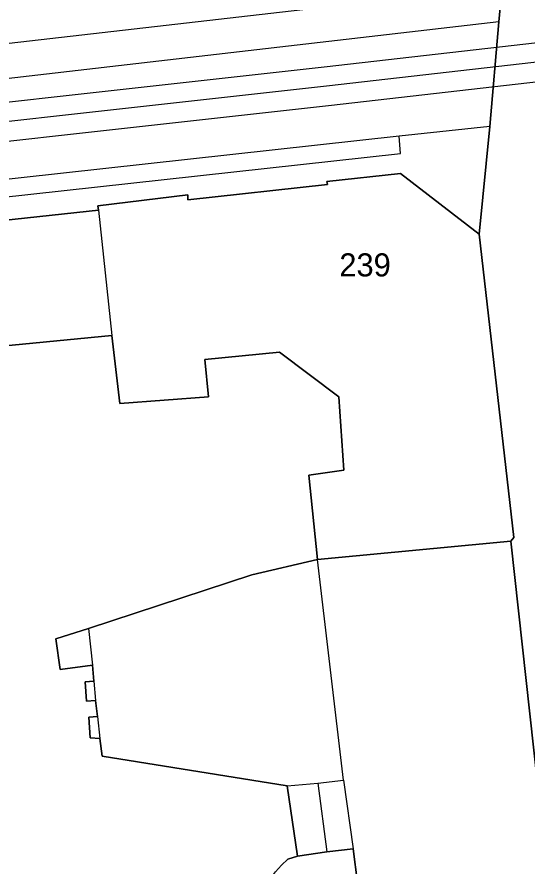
# Model space of a CAD drawing. Extents: x -263423 to -261326, y -1240067 to -1237864.
# Drawn here: x -263275.1 to -263230.8, y -1239648.1 to -1239574.4 of the extents above; entities that cross this region are included whole.
import ezdxf

# ---------------------------------------------------------------- set-up
doc = ezdxf.new("R2010")
doc.units = 0
for name, color, linetype in [('body_kn', 7, 'Continuous'), ('kladpar_druhypozemkov', 7, 'Continuous'), ('kladpar_hranice', 7, 'Continuous'), ('kladpar_parcelnecisla', 7, 'Continuous'), ('kladpar_plochy', 7, 'Continuous'), ('tarchy_linie', 7, 'Continuous'), ('zappar_hrandruhpozemk', 7, 'Continuous')]:
    doc.layers.add(name, color=color, linetype=linetype)

msp = doc.modelspace()

# ---------------------------------------------------------------- linework, layer by layer
at = {"layer": 'body_kn'}
for p, q in [((-263233.26, -1239574.82), (-263233.26, -1239574.82)), ((-263233.26, -1239574.82), (-263233.26, -1239574.82)), ((-263248.42, -1239578.72), (-263248.42, -1239578.72)), ((-263248.23, -1239580.41), (-263248.23, -1239580.41)), ((-263248.04, -1239582.1), (-263248.04, -1239582.1)), ((-263234.05, -1239583.9), (-263234.05, -1239583.9)), ((-263234.05, -1239583.9), (-263234.05, -1239583.9)), ((-263241.92, -1239584.73), (-263241.92, -1239584.73)), ((-263241.79, -1239586.25), (-263241.79, -1239586.25)), ((-263241.79, -1239587.97), (-263241.79, -1239587.97)), ((-263248.2, -1239588.67), (-263248.2, -1239588.67)), ((-263248.14, -1239588.92), (-263248.14, -1239588.92)), ((-263260.26, -1239589.82), (-263260.26, -1239589.82)), ((-263260.26, -1239590.26), (-263260.26, -1239590.26)), ((-263268.06, -1239590.78), (-263268.06, -1239590.78)), ((-263268, -1239591.16), (-263268, -1239591.16)), ((-263268, -1239591.16), (-263268, -1239591.16)), ((-263234.99, -1239593.23), (-263234.99, -1239593.23)), ((-263234.99, -1239593.23), (-263234.99, -1239593.23)), ((-263266.85, -1239602.01), (-263266.85, -1239602.01)), ((-263252.31, -1239603.47), (-263252.31, -1239603.47)), ((-263258.78, -1239604.11), (-263258.78, -1239604.11)), ((-263258.46, -1239607.34), (-263258.46, -1239607.34)), ((-263247.16, -1239607.34), (-263247.16, -1239607.34)), ((-263266.14, -1239607.92), (-263266.14, -1239607.92)), ((-263249.76, -1239614.13), (-263249.76, -1239614.13)), ((-263246.71, -1239613.69), (-263246.71, -1239613.69)), ((-263232.23, -1239619.84), (-263232.23, -1239619.84)), ((-263232.23, -1239619.84), (-263232.23, -1239619.84)), ((-263231.98, -1239619.52), (-263231.98, -1239619.52)), ((-263248.99, -1239621.44), (-263248.99, -1239621.44)), ((-263254.7, -1239622.77), (-263254.7, -1239622.77)), ((-263268.85, -1239627.42), (-263268.85, -1239627.42)), ((-263268.85, -1239627.42), (-263268.85, -1239627.42)), ((-263271.7, -1239628.31), (-263271.7, -1239628.31)), ((-263271.32, -1239630.98), (-263271.32, -1239630.98)), ((-263268.53, -1239630.59), (-263268.53, -1239630.59)), ((-263269.16, -1239632.05), (-263269.16, -1239632.05)), ((-263268.4, -1239631.99), (-263268.4, -1239631.99)), ((-263268.4, -1239631.99), (-263268.4, -1239631.99)), ((-263269.03, -1239633.71), (-263269.03, -1239633.71)), ((-263268.27, -1239633.64), (-263268.27, -1239633.64)), ((-263268.84, -1239635.1), (-263268.84, -1239635.1)), ((-263268.08, -1239635.04), (-263268.08, -1239635.04)), ((-263268.08, -1239635.04), (-263268.08, -1239635.04)), ((-263268.71, -1239636.88), (-263268.71, -1239636.88)), ((-263267.89, -1239636.94), (-263267.89, -1239636.94)), ((-263267.69, -1239638.47), (-263267.69, -1239638.47)), ((-263246.74, -1239640.55), (-263246.74, -1239640.55)), ((-263251.63, -1239641.06), (-263251.63, -1239641.06)), ((-263251.63, -1239641.06), (-263251.63, -1239641.06)), ((-263248.97, -1239640.81), (-263248.97, -1239640.81)), ((-263248.97, -1239640.81), (-263248.97, -1239640.81)), ((-263245.91, -1239646.52), (-263245.91, -1239646.52)), ((-263250.74, -1239647.16), (-263250.74, -1239647.16)), ((-263248.2, -1239646.78), (-263248.2, -1239646.78)), ((-263248.2, -1239646.78), (-263248.2, -1239646.78)), ((-263252.13, -1239647.92), (-263252.13, -1239647.92)), ((-263251.56, -1239647.41), (-263251.56, -1239647.41))]:
    msp.add_line(p, q, dxfattribs=at)
at = {"layer": 'kladpar_druhypozemkov'}
msp.add_line((-263244.85, -1239594.69), (-263244.85, -1239594.69), dxfattribs=at)
at = {"layer": 'kladpar_hranice'}
for points in [[(-263232.99, -1239571.77), (-263233.26, -1239574.82), (-263234.05, -1239583.9), (-263234.99, -1239593.23), (-263241.79, -1239587.97), (-263248.2, -1239588.67), (-263248.14, -1239588.92), (-263260.26, -1239590.26), (-263260.26, -1239589.82), (-263268.06, -1239590.78), (-263268, -1239591.16), (-263298.78, -1239594.48), (-263299.35, -1239594.54), (-263302.97, -1239594.92), (-263309.83, -1239595.69), (-263321.19, -1239596.97)], [(-263223.13, -1239699.36), (-263223.83, -1239693.96), (-263224.13, -1239691.66), (-263224.48, -1239689), (-263224.98, -1239685.13), (-263225.3, -1239682.85), (-263232.23, -1239619.84), (-263231.98, -1239619.52), (-263234.99, -1239593.23), (-263234.05, -1239583.9), (-263233.26, -1239574.82), (-263232.99, -1239571.77)], [(-263234.99, -1239593.23), (-263231.98, -1239619.52), (-263232.23, -1239619.84), (-263248.99, -1239621.44), (-263249.76, -1239614.13), (-263246.71, -1239613.69), (-263247.16, -1239607.34), (-263252.31, -1239603.47), (-263258.78, -1239604.11), (-263258.46, -1239607.34), (-263266.14, -1239607.92), (-263266.85, -1239602.01), (-263295.79, -1239604.82), (-263296.04, -1239602.92), (-263297.76, -1239603.17), (-263298.78, -1239594.48), (-263268, -1239591.16), (-263268.06, -1239590.78), (-263260.26, -1239589.82), (-263260.26, -1239590.26), (-263248.14, -1239588.92), (-263248.2, -1239588.67), (-263241.79, -1239587.97), (-263234.99, -1239593.23)], [(-263302.97, -1239594.92), (-263299.35, -1239594.54), (-263298.78, -1239594.48), (-263297.76, -1239603.17), (-263296.04, -1239602.92), (-263295.79, -1239604.82), (-263266.85, -1239602.01)], [(-263266.85, -1239602.01), (-263266.14, -1239607.92), (-263258.46, -1239607.34), (-263258.78, -1239604.11), (-263252.31, -1239603.47), (-263247.16, -1239607.34), (-263246.71, -1239613.69), (-263249.76, -1239614.13), (-263248.99, -1239621.44), (-263254.7, -1239622.77), (-263268.85, -1239627.42), (-263271.7, -1239628.31), (-263271.32, -1239630.98), (-263268.53, -1239630.59), (-263268.4, -1239631.99), (-263269.16, -1239632.05), (-263269.03, -1239633.71), (-263268.27, -1239633.64), (-263268.08, -1239635.04), (-263268.84, -1239635.1), (-263268.71, -1239636.88), (-263267.89, -1239636.94), (-263267.69, -1239638.47), (-263251.63, -1239641.06), (-263250.74, -1239647.16), (-263251.56, -1239647.41), (-263252.13, -1239647.92), (-263252.64, -1239648.49)], [(-263232.23, -1239619.84), (-263225.3, -1239682.85), (-263240.98, -1239684.95), (-263242.9, -1239670.09), (-263245.91, -1239646.52), (-263248.2, -1239646.78), (-263250.74, -1239647.16), (-263251.63, -1239641.06), (-263267.69, -1239638.47), (-263267.89, -1239636.94), (-263268.71, -1239636.88), (-263268.84, -1239635.1), (-263268.08, -1239635.04), (-263268.27, -1239633.64), (-263269.03, -1239633.71), (-263269.16, -1239632.05), (-263268.4, -1239631.99), (-263268.53, -1239630.59), (-263271.32, -1239630.98), (-263271.7, -1239628.31), (-263268.85, -1239627.42), (-263254.7, -1239622.77), (-263248.99, -1239621.44), (-263232.23, -1239619.84)], [(-263248.2, -1239646.78), (-263245.91, -1239646.52), (-263242.9, -1239670.09), (-263240.98, -1239684.95), (-263245.55, -1239685.65), (-263247.54, -1239670.79), (-263250.46, -1239670.35), (-263253.34, -1239650.85), (-263253.34, -1239649.77), (-263253.08, -1239649.07), (-263252.64, -1239648.49), (-263252.13, -1239647.92), (-263251.56, -1239647.41), (-263250.74, -1239647.16), (-263248.2, -1239646.78)]]:
    msp.add_lwpolyline(points, dxfattribs=at)
at = {"layer": 'kladpar_plochy'}
for p, q in [((-263233.26, -1239574.82), (-263232.99, -1239571.77)), ((-263234.05, -1239583.9), (-263233.26, -1239574.82)), ((-263234.99, -1239593.23), (-263234.05, -1239583.9)), ((-263231.98, -1239619.52), (-263234.99, -1239593.23)), ((-263295.79, -1239604.82), (-263266.85, -1239602.01)), ((-263266.85, -1239602.01), (-263266.14, -1239607.92)), ((-263258.78, -1239604.11), (-263252.31, -1239603.47)), ((-263252.31, -1239603.47), (-263247.16, -1239607.34)), ((-263258.46, -1239607.34), (-263258.78, -1239604.11)), ((-263266.14, -1239607.92), (-263258.46, -1239607.34)), ((-263247.16, -1239607.34), (-263246.71, -1239613.69)), ((-263246.71, -1239613.69), (-263249.76, -1239614.13)), ((-263249.76, -1239614.13), (-263248.99, -1239621.44)), ((-263232.23, -1239619.84), (-263231.98, -1239619.52)), ((-263225.3, -1239682.85), (-263232.23, -1239619.84)), ((-263248.99, -1239621.44), (-263254.7, -1239622.77)), ((-263254.7, -1239622.77), (-263268.85, -1239627.42)), ((-263268.85, -1239627.42), (-263271.7, -1239628.31)), ((-263271.7, -1239628.31), (-263271.32, -1239630.98)), ((-263271.32, -1239630.98), (-263268.53, -1239630.59)), ((-263268.53, -1239630.59), (-263268.4, -1239631.99)), ((-263268.4, -1239631.99), (-263269.16, -1239632.05)), ((-263269.16, -1239632.05), (-263269.03, -1239633.71)), ((-263269.03, -1239633.71), (-263268.27, -1239633.64)), ((-263268.27, -1239633.64), (-263268.08, -1239635.04)), ((-263268.08, -1239635.04), (-263268.84, -1239635.1)), ((-263268.84, -1239635.1), (-263268.71, -1239636.88)), ((-263268.71, -1239636.88), (-263267.89, -1239636.94)), ((-263267.89, -1239636.94), (-263267.69, -1239638.47)), ((-263267.69, -1239638.47), (-263251.63, -1239641.06)), ((-263251.63, -1239641.06), (-263250.74, -1239647.16)), ((-263250.74, -1239647.16), (-263251.56, -1239647.41)), ((-263252.13, -1239647.92), (-263252.64, -1239648.49)), ((-263251.56, -1239647.41), (-263252.13, -1239647.92))]:
    msp.add_line(p, q, dxfattribs=at)
msp.add_lwpolyline([(-263232.99, -1239571.77), (-263233.26, -1239574.82), (-263234.05, -1239583.9), (-263234.99, -1239593.23), (-263241.79, -1239587.97), (-263248.2, -1239588.67), (-263248.14, -1239588.92), (-263260.26, -1239590.26), (-263260.26, -1239589.82), (-263268.06, -1239590.78), (-263268, -1239591.16), (-263298.78, -1239594.48), (-263299.35, -1239594.54), (-263302.97, -1239594.92), (-263309.83, -1239595.69), (-263321.19, -1239596.97)], dxfattribs=at)
for points in [[(-263234.99, -1239593.23), (-263231.98, -1239619.52), (-263232.23, -1239619.84), (-263248.99, -1239621.44), (-263249.76, -1239614.13), (-263246.71, -1239613.69), (-263247.16, -1239607.34), (-263252.31, -1239603.47), (-263258.78, -1239604.11), (-263258.46, -1239607.34), (-263266.14, -1239607.92), (-263266.85, -1239602.01), (-263295.79, -1239604.82), (-263296.04, -1239602.92), (-263297.76, -1239603.17), (-263298.78, -1239594.48), (-263268, -1239591.16), (-263268.06, -1239590.78), (-263260.26, -1239589.82), (-263260.26, -1239590.26), (-263248.14, -1239588.92), (-263248.2, -1239588.67), (-263241.79, -1239587.97)], [(-263232.23, -1239619.84), (-263225.3, -1239682.85), (-263240.98, -1239684.95), (-263242.9, -1239670.09), (-263245.91, -1239646.52), (-263248.2, -1239646.78), (-263250.74, -1239647.16), (-263251.63, -1239641.06), (-263267.69, -1239638.47), (-263267.89, -1239636.94), (-263268.71, -1239636.88), (-263268.84, -1239635.1), (-263268.08, -1239635.04), (-263268.27, -1239633.64), (-263269.03, -1239633.71), (-263269.16, -1239632.05), (-263268.4, -1239631.99), (-263268.53, -1239630.59), (-263271.32, -1239630.98), (-263271.7, -1239628.31), (-263268.85, -1239627.42), (-263254.7, -1239622.77), (-263248.99, -1239621.44)], [(-263248.2, -1239646.78), (-263245.91, -1239646.52), (-263242.9, -1239670.09), (-263240.98, -1239684.95), (-263245.55, -1239685.65), (-263247.54, -1239670.79), (-263250.46, -1239670.35), (-263253.34, -1239650.85), (-263253.34, -1239649.77), (-263253.08, -1239649.07), (-263252.64, -1239648.49), (-263252.13, -1239647.92), (-263251.56, -1239647.41), (-263250.74, -1239647.16)]]:
    msp.add_lwpolyline(points, close=True, dxfattribs=at)
at = {"layer": 'tarchy_linie'}
for points in [[(-263201.24, -1239576.77), (-263248.04, -1239582.1), (-263297.99, -1239587.66), (-263347.69, -1239593.18), (-263378.01, -1239592.88), (-263378.18, -1239592.03), (-263378.35, -1239591.18), (-263378.7, -1239589.47), (-263347.65, -1239589.78), (-263298.37, -1239584.28), (-263248.42, -1239578.72), (-263201.54, -1239573.39)], [(-263198.58, -1239574.76), (-263248.23, -1239580.41), (-263298.18, -1239585.97), (-263347.67, -1239591.48), (-263378.35, -1239591.18)]]:
    msp.add_lwpolyline(points, dxfattribs=at)
at = {"layer": 'zappar_hrandruhpozemk'}
for p, q in [((-263278.55, -1239577), (-263232.99, -1239571.77)), ((-263233.26, -1239574.82), (-263278.8, -1239580.11)), ((-263241.79, -1239586.25), (-263241.92, -1239584.73)), ((-263310.27, -1239593.78), (-263241.79, -1239586.25)), ((-263268, -1239591.16), (-263266.85, -1239602.01)), ((-263246.74, -1239640.55), (-263248.99, -1239621.44)), ((-263268.85, -1239627.42), (-263268.53, -1239630.59)), ((-263268.4, -1239631.99), (-263268.27, -1239633.64)), ((-263268.08, -1239635.04), (-263267.89, -1239636.94)), ((-263246.74, -1239640.55), (-263245.91, -1239646.52)), ((-263248.97, -1239640.81), (-263248.2, -1239646.78))]:
    msp.add_line(p, q, dxfattribs=at)
for points in [[(-263234.05, -1239583.9), (-263241.92, -1239584.73), (-263278.41, -1239588.75)], [(-263251.63, -1239641.06), (-263248.97, -1239640.81), (-263246.74, -1239640.55)]]:
    msp.add_lwpolyline(points, dxfattribs=at)

# ---------------------------------------------------------------- texts
at = {"layer": 'kladpar_parcelnecisla'}
msp.add_text('239', height=2, dxfattribs=at).set_placement((-263247.108, -1239596.9))

doc.saveas('drawing.dxf')
